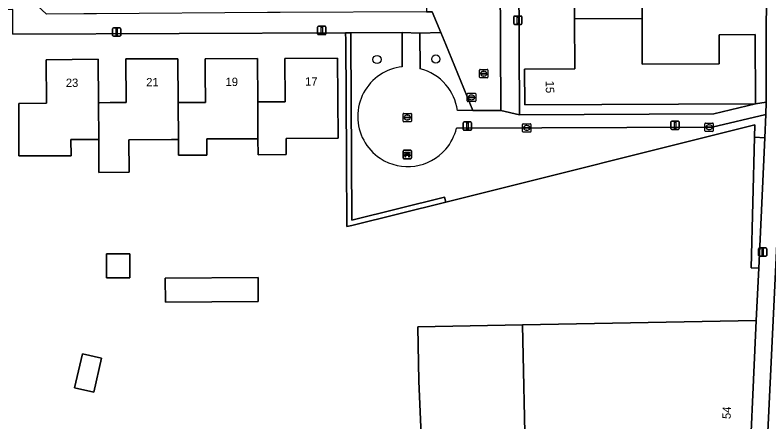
# Model space of a CAD drawing. Extents: x 157320 to 158835, y 386650 to 388491.
# Drawn here: x 157948.6 to 158038.6, y 387870.6 to 387919.1 of the extents above; entities that cross this region are included whole.
import ezdxf

# ---------------------------------------------------------------- set-up
doc = ezdxf.new("R2010")
doc.units = 0
for name, color, linetype in [('IMGEO_Bank', 7, 'Continuous'), ('IMGEO_Boom', 7, 'Continuous'), ('IMGEO_Erf', 7, 'Continuous'), ('IMGEO_Groenvoorziening', 7, 'Continuous'), ('IMGEO_Haag', 7, 'Continuous'), ('IMGEO_Hek', 7, 'Continuous'), ('IMGEO_Kolk', 7, 'Continuous'), ('IMGEO_Lichtmast', 7, 'Continuous'), ('IMGEO_Pand', 7, 'Continuous'), ('IMGEO_Pand_nummerreeks', 7, 'Continuous'), ('IMGEO_Rijbaan_lokaal_open', 7, 'Continuous'), ('IMGEO_Rioolput', 7, 'Continuous'), ('IMGEO_Voetpad_open', 7, 'Continuous')]:
    doc.layers.add(name, color=color, linetype=linetype)

msp = doc.modelspace()

# ---------------------------------------------------------------- linework, layer by layer
at = {"layer": 'IMGEO_Bank'}
for p, q in [((157994.967, 387902.995), (157995.808, 387902.995)), ((157995.808, 387902.995), (157994.967, 387902.995)), ((157994.892, 387902.07), (157994.892, 387902.911)), ((157994.892, 387902.911), (157994.892, 387902.07)), ((157995.589, 387902.393), (157995.196, 387902.393)), ((157995.201, 387902.501), (157995.201, 387902.607)), ((157995.245, 387902.607), (157995.245, 387902.501)), ((157995.533, 387902.613), (157995.251, 387902.613)), ((157995.251, 387902.495), (157995.533, 387902.495)), ((157995.539, 387902.501), (157995.539, 387902.607)), ((157995.583, 387902.607), (157995.583, 387902.501)), ((157995.892, 387902.92), (157995.892, 387902.079)), ((157995.892, 387902.079), (157995.892, 387902.92)), ((157995.817, 387901.995), (157994.976, 387901.995)), ((157994.976, 387901.995), (157995.817, 387901.995))]:
    msp.add_line(p, q, dxfattribs=at)
for points in [[(157995.139, 387902.393), (157994.997, 387902.393), (157995.109, 387902.495), (157995.195, 387902.495)], [(157995.195, 387902.613), (157995.109, 387902.613), (157995.109, 387902.774), (157995.672, 387902.774), (157995.672, 387902.613), (157995.589, 387902.613)], [(157995.189, 387902.386), (157995.189, 387902.179), (157995.146, 387902.179), (157995.146, 387902.386)], [(157995.589, 387902.495), (157995.672, 387902.495), (157995.784, 387902.393), (157995.645, 387902.393)], [(157995.639, 387902.386), (157995.639, 387902.179), (157995.595, 387902.179), (157995.595, 387902.386)]]:
    msp.add_lwpolyline(points, dxfattribs=at)
for centre, radius, start, end in [((157994.97, 387902.917), 0.0779, 92.4484, 184.28452), ((157994.97, 387902.917), 0.0779, 92.4484, 184.28452), ((157995.814, 387902.917), 0.0779, 2.4484, 94.28452), ((157995.814, 387902.917), 0.0779, 2.4484, 94.28452), ((157995.139, 387902.386), 0.00671, 2.89567, 87.10433), ((157995.196, 387902.386), 0.00671, 92.89567, 177.10433), ((157995.194, 387902.606), 0.00671, 2.89567, 87.10433), ((157995.194, 387902.502), 0.00671, 272.89567, 357.10433), ((157995.251, 387902.606), 0.00671, 92.89567, 177.10433), ((157995.251, 387902.502), 0.00671, 182.89567, 267.10433), ((157995.533, 387902.606), 0.00671, 2.89567, 87.10433), ((157995.533, 387902.502), 0.00671, 272.89567, 357.10433), ((157995.59, 387902.606), 0.00671, 92.89567, 177.10433), ((157995.59, 387902.502), 0.00671, 182.89567, 267.10433), ((157995.588, 387902.386), 0.00671, 2.89567, 87.10433), ((157995.645, 387902.386), 0.00671, 92.89567, 177.10433), ((157994.97, 387902.073), 0.0779, 182.4484, 274.28452), ((157994.97, 387902.073), 0.0779, 182.4484, 274.28452), ((157995.814, 387902.073), 0.0779, 272.4484, 4.28452), ((157995.814, 387902.073), 0.0779, 272.4484, 4.28452)]:
    msp.add_arc(centre, radius, start, end, dxfattribs=at)
at = {"layer": 'IMGEO_Boom'}
for centre in [(157991.792, 387913.836), (157998.811, 387913.888)]:
    msp.add_circle(centre, 0.489, dxfattribs=at)
at = {"layer": 'IMGEO_Erf'}
for points in [[(158038.419, 387991.429), (158008.395, 387991.315), (158008.398, 387990.641), (158008.783, 387907.22), (158032.015, 387907.334), (158036.968, 387908.539), (158038.243, 387908.735)], [(157949.012, 387902.324), (157949.009, 387903.595), (157948.995, 387908.594), (157952.303, 387908.644), (157952.273, 387913.81), (157958.5, 387913.861), (157958.525, 387908.676), (157958.636, 387908.677), (157959.899, 387908.692), (157961.837, 387908.715), (157961.777, 387913.901), (157968, 387913.923), (157968.036, 387908.709), (157970.331, 387908.719), (157971.289, 387908.723), (157971.275, 387912.259), (157971.268, 387913.938), (157977.499, 387913.963), (157977.531, 387908.767), (157979.708, 387908.783), (157980.814, 387908.791), (157980.769, 387913.976), (157987.054, 387914.012), (157987.136, 387904.428), (157980.918, 387904.401), (157980.92, 387902.494), (157977.57, 387902.456), (157977.558, 387904.359), (157976.59, 387904.357), (157971.454, 387904.348), (157971.459, 387902.435), (157968.08, 387902.408), (157968.067, 387904.29), (157967.249, 387904.284), (157962.153, 387904.249), (157962.18, 387900.387), (157958.564, 387900.345), (157958.547, 387904.282), (157955.232, 387904.268), (157955.24, 387902.349)], [(157959.478, 387887.758), (157959.458, 387890.631), (157962.244, 387890.651), (157962.264, 387887.777)], [(157966.499, 387887.737), (157977.587, 387887.815), (157977.607, 387884.939), (157966.519, 387884.862)], [(157955.672, 387874.637), (157956.591, 387878.712), (157958.878, 387878.196), (157957.959, 387874.121)]]:
    msp.add_lwpolyline(points, close=True, dxfattribs=at)
for points in [[(158023.416, 387924.194), (158023.441, 387918.734), (158023.466, 387913.267), (158032.649, 387913.309), (158032.633, 387916.794), (158036.93, 387916.814), (158036.968, 387908.539), (158009.427, 387908.412), (158009.408, 387912.699), (158015.403, 387912.726), (158015.376, 387918.688), (158015.348, 387924.682)], [(157997.087, 387868.088), (157996.76, 387875.444), (157996.638, 387881.908), (158009.156, 387882.144), (158037.071, 387882.67), (158037.367, 387888.914), (158036.469, 387888.957), (158036.849, 387904.546), (158036.885, 387906.02), (158000, 387896.823), (157988.77, 387894.023), (157988.171, 387893.883), (157988.124, 387902.019), (157988.042, 387916.134), (157988.037, 387917.019), (157948.293, 387916.847), (157948.283, 387919.828), (157937.587, 387919.734), (157932.383, 387919.693), (157926.333, 387919.668), (157904.816, 387919.531), (157903.152, 387919.52), (157890.735, 387871.172), (157889.589, 387865.949)]]:
    msp.add_lwpolyline(points, dxfattribs=at)
at = {"layer": 'IMGEO_Groenvoorziening'}
for points in [[(157988.642, 387916.137), (157988.637, 387917.022), (157988.037, 387917.019), (157988.042, 387916.134), (157988.124, 387902.019), (157988.171, 387893.883), (157988.77, 387894.023), (158000, 387896.823), (157999.855, 387897.405), (157988.766, 387894.64), (157988.724, 387902.022)], [(158036.849, 387904.546), (158036.469, 387888.957), (158037.367, 387888.914), (158038.103, 387904.471)]]:
    msp.add_lwpolyline(points, close=True, dxfattribs=at)
for points in [[(157994.785, 387912.973), (157994.783, 387917.049), (157988.637, 387917.022), (157988.642, 387916.137), (157988.724, 387902.022), (157988.766, 387894.64), (157999.855, 387897.405), (158000, 387896.823), (158036.885, 387906.02)], [(158001.397, 387907.769), (158003.212, 387907.746), (158000, 387915.612), (157999.402, 387917.077), (157996.903, 387916.973), (157996.943, 387912.732)], [(158036.885, 387906.02), (158036.849, 387904.546), (158038.103, 387904.471), (158038.235, 387907.262), (158031.816, 387905.748), (158001.271, 387905.636)]]:
    msp.add_lwpolyline(points, dxfattribs=at)
for centre, radius, start, end in [((157995.451, 387907.044), 5.966, 96.40785, 123.62462), ((157995.455, 387907.031), 5.98, 123.58464, 236.61067), ((157995.408, 387906.861), 6.069, 40.82263, 75.34536), ((157995.348, 387906.855), 6.117, 8.59181, 40.49914), ((157995.37, 387907.076), 6.074, 319.66371, 346.29021), ((157995.456, 387907.029), 5.979, 236.5958, 319.47191)]:
    msp.add_arc(centre, radius, start, end, dxfattribs=at)
at = {"layer": 'IMGEO_Haag'}
for points in [[(157988.637, 387917.022), (157988.037, 387917.019), (157988.042, 387916.134), (157988.124, 387902.019), (157988.171, 387893.883), (157988.77, 387894.023), (158000, 387896.823), (157999.855, 387897.405), (157988.766, 387894.64), (157988.724, 387902.022), (157988.642, 387916.137)], [(158038.103, 387904.471), (158036.849, 387904.546), (158036.469, 387888.957), (158037.367, 387888.914)]]:
    msp.add_lwpolyline(points, close=True, dxfattribs=at)
at = {"layer": 'IMGEO_Hek'}
msp.add_lwpolyline([(158036.849, 387904.546), (158036.885, 387906.02), (158000, 387896.823)], dxfattribs=at)
at = {"layer": 'IMGEO_Kolk'}
for p, q in [((158004.027, 387911.722), (158004.027, 387912.574)), ((158004.102, 387912.648), (158004.954, 387912.648)), ((158004.286, 387912.142), (158004.286, 387912.154)), ((158004.724, 387912.105), (158004.326, 387912.105)), ((158004.329, 387912.191), (158004.727, 387912.191)), ((158004.515, 387912.428), (158004.54, 387912.428)), ((158004.77, 387912.154), (158004.77, 387912.142)), ((158005.028, 387912.574), (158005.028, 387911.722)), ((158004.954, 387911.648), (158004.102, 387911.648)), ((158004.538, 387911.868), (158004.513, 387911.868)), ((157994.896, 387906.483), (157994.896, 387907.335)), ((157994.971, 387907.409), (157995.823, 387907.409)), ((157995.155, 387906.903), (157995.155, 387906.915)), ((157995.593, 387906.866), (157995.195, 387906.866)), ((157995.198, 387906.952), (157995.596, 387906.952)), ((157995.407, 387906.629), (157995.382, 387906.629)), ((157995.384, 387907.189), (157995.409, 387907.189)), ((157995.639, 387906.915), (157995.639, 387906.903)), ((157995.897, 387907.335), (157995.897, 387906.483)), ((157995.823, 387906.409), (157994.971, 387906.409)), ((158009.168, 387905.242), (158009.168, 387906.094)), ((158009.243, 387906.168), (158010.095, 387906.168)), ((158009.47, 387905.711), (158009.868, 387905.711)), ((158009.656, 387905.948), (158009.681, 387905.948)), ((158010.169, 387906.094), (158010.169, 387905.242)), ((158030.939, 387905.322), (158030.939, 387906.174)), ((158031.014, 387906.248), (158031.866, 387906.248)), ((158031.198, 387905.742), (158031.198, 387905.754)), ((158031.636, 387905.705), (158031.238, 387905.705)), ((158031.241, 387905.791), (158031.639, 387905.791)), ((158031.427, 387906.028), (158031.452, 387906.028)), ((158031.682, 387905.754), (158031.682, 387905.742)), ((158031.94, 387906.174), (158031.94, 387905.322)), ((158010.095, 387905.168), (158009.243, 387905.168)), ((158009.427, 387905.662), (158009.427, 387905.674)), ((158009.865, 387905.625), (158009.467, 387905.625)), ((158009.679, 387905.388), (158009.654, 387905.388)), ((158009.911, 387905.674), (158009.911, 387905.662)), ((158031.866, 387905.248), (158031.014, 387905.248)), ((158031.45, 387905.468), (158031.425, 387905.468))]:
    msp.add_line(p, q, dxfattribs=at)
for points in [[(158004.027, 387911.722), (158004.027, 387912.574)], [(158004.102, 387912.648), (158004.954, 387912.648)], [(158005.028, 387912.574), (158005.028, 387911.722)], [(158004.954, 387911.648), (158004.102, 387911.648)], [(157994.896, 387906.483), (157994.896, 387907.335)], [(157994.971, 387907.409), (157995.823, 387907.409)], [(157995.897, 387907.335), (157995.897, 387906.483)], [(157995.823, 387906.409), (157994.971, 387906.409)], [(158009.168, 387905.242), (158009.168, 387906.094)], [(158009.243, 387906.168), (158010.095, 387906.168)], [(158010.169, 387906.094), (158010.169, 387905.242)], [(158030.939, 387905.322), (158030.939, 387906.174)], [(158031.014, 387906.248), (158031.866, 387906.248)], [(158031.94, 387906.174), (158031.94, 387905.322)], [(158010.095, 387905.168), (158009.243, 387905.168)], [(158031.866, 387905.248), (158031.014, 387905.248)]]:
    msp.add_lwpolyline(points, dxfattribs=at)
for centre, radius, start, end in [((158004.104, 387912.572), 0.0765, 91.55205, 178.44795), ((158004.104, 387912.572), 0.0765, 91.55205, 178.44795), ((158004.326, 387912.151), 0.0403, 85.87752, 175.75265), ((158004.323, 387912.141), 0.0366, 178.93798, 274.71019), ((158004.727, 387912.148), 0.043, 264.86636, 352.45326), ((158004.731, 387912.153), 0.0386, 1.73085, 96.63898), ((158004.952, 387912.572), 0.0765, 1.55205, 88.44795), ((158004.952, 387912.572), 0.0765, 1.55205, 88.44795), ((158004.104, 387911.724), 0.0765, 181.55205, 268.44795), ((158004.104, 387911.724), 0.0765, 181.55205, 268.44795), ((158004.952, 387911.724), 0.0765, 271.55205, 358.44795), ((158004.952, 387911.724), 0.0765, 271.55205, 358.44795), ((157994.973, 387907.333), 0.0765, 91.55205, 178.44795), ((157994.973, 387907.333), 0.0765, 91.55205, 178.44795), ((157995.195, 387906.912), 0.0403, 85.87752, 175.75265), ((157995.192, 387906.902), 0.0366, 178.93798, 274.71019), ((157995.596, 387906.909), 0.043, 264.86636, 352.45326), ((157995.6, 387906.914), 0.0386, 1.73085, 96.63898), ((157995.821, 387907.333), 0.0765, 1.55205, 88.44795), ((157995.821, 387907.333), 0.0765, 1.55205, 88.44795), ((157994.973, 387906.485), 0.0765, 181.55205, 268.44795), ((157994.973, 387906.485), 0.0765, 181.55205, 268.44795), ((157995.821, 387906.485), 0.0765, 271.55205, 358.44795), ((157995.821, 387906.485), 0.0765, 271.55205, 358.44795), ((158009.245, 387906.092), 0.0765, 91.55205, 178.44795), ((158009.245, 387906.092), 0.0765, 91.55205, 178.44795), ((158009.467, 387905.671), 0.0403, 85.87752, 175.75265), ((158009.872, 387905.673), 0.0386, 1.73085, 96.63898), ((158010.093, 387906.092), 0.0765, 1.55205, 88.44795), ((158010.093, 387906.092), 0.0765, 1.55205, 88.44795), ((158031.016, 387906.172), 0.0765, 91.55205, 178.44795), ((158031.016, 387906.172), 0.0765, 91.55205, 178.44795), ((158031.238, 387905.751), 0.0403, 85.87752, 175.75265), ((158031.235, 387905.741), 0.0366, 178.93798, 274.71019), ((158031.639, 387905.748), 0.043, 264.86636, 352.45326), ((158031.643, 387905.753), 0.0386, 1.73085, 96.63898), ((158031.864, 387906.172), 0.0765, 1.55205, 88.44795), ((158031.864, 387906.172), 0.0765, 1.55205, 88.44795), ((158009.245, 387905.244), 0.0765, 181.55205, 268.44795), ((158009.245, 387905.244), 0.0765, 181.55205, 268.44795), ((158009.464, 387905.661), 0.0366, 178.93798, 274.71019), ((158009.868, 387905.668), 0.043, 264.86636, 352.45326), ((158010.093, 387905.244), 0.0765, 271.55205, 358.44795), ((158010.093, 387905.244), 0.0765, 271.55205, 358.44795), ((158031.016, 387905.324), 0.0765, 181.55205, 268.44795), ((158031.016, 387905.324), 0.0765, 181.55205, 268.44795), ((158031.864, 387905.324), 0.0765, 271.55205, 358.44795), ((158031.864, 387905.324), 0.0765, 271.55205, 358.44795)]:
    msp.add_arc(centre, radius, start, end, dxfattribs=at)
for centre, major_axis, ratio, start_param, end_param in [((158004.514, 387912.148), (-0.387, 0.002), 0.722429, 4.712389, 7.853982), ((158004.539, 387912.148), (-0.39, 0.002), 0.717154, 1.570796, 4.712389), ((157995.383, 387906.909), (-0.387, 0.002), 0.722429, 4.712389, 7.853982), ((157995.408, 387906.909), (-0.39, 0.002), 0.717154, 1.570796, 4.712389), ((158009.655, 387905.668), (-0.387, 0.002), 0.722429, 4.712389, 7.853982), ((158009.68, 387905.668), (-0.39, 0.002), 0.717154, 1.570796, 4.712389), ((158031.426, 387905.748), (-0.387, 0.002), 0.722429, 4.712389, 7.853982), ((158031.451, 387905.748), (-0.39, 0.002), 0.717154, 1.570796, 4.712389)]:
    msp.add_ellipse(centre, major_axis=major_axis, ratio=ratio, start_param=start_param, end_param=end_param, dxfattribs=at)
at = {"layer": 'IMGEO_Lichtmast'}
for p, q in [((158008.106, 387918.127), (158008.106, 387918.927)), ((158008.106, 387918.927), (158008.106, 387918.127)), ((158008.206, 387919.027), (158008.996, 387919.027)), ((158008.996, 387919.027), (158008.206, 387919.027)), ((158009.096, 387918.927), (158009.096, 387918.127)), ((158009.096, 387918.127), (158009.096, 387918.927)), ((157960.193, 387916.719), (157960.193, 387917.519)), ((157960.193, 387917.519), (157960.193, 387916.719)), ((157960.293, 387917.619), (157961.083, 387917.619)), ((157961.083, 387917.619), (157960.293, 387917.619)), ((157961.183, 387917.519), (157961.183, 387916.719)), ((157961.183, 387916.719), (157961.183, 387917.519)), ((157984.692, 387916.908), (157984.692, 387917.708)), ((157984.692, 387917.708), (157984.692, 387916.908)), ((157984.792, 387917.808), (157985.582, 387917.808)), ((157985.582, 387917.808), (157984.792, 387917.808)), ((157985.682, 387917.708), (157985.682, 387916.908)), ((157985.682, 387916.908), (157985.682, 387917.708)), ((158008.996, 387918.027), (158008.206, 387918.027)), ((158008.206, 387918.027), (158008.996, 387918.027)), ((157961.083, 387916.619), (157960.293, 387916.619)), ((157960.293, 387916.619), (157961.083, 387916.619)), ((157985.582, 387916.808), (157984.792, 387916.808)), ((157984.792, 387916.808), (157985.582, 387916.808)), ((158002.08, 387905.491), (158002.08, 387906.291)), ((158002.08, 387906.291), (158002.08, 387905.491)), ((158002.18, 387906.391), (158002.97, 387906.391)), ((158002.97, 387906.391), (158002.18, 387906.391)), ((158003.07, 387906.291), (158003.07, 387905.491)), ((158003.07, 387905.491), (158003.07, 387906.291)), ((158026.88, 387905.582), (158026.88, 387906.382)), ((158026.88, 387906.382), (158026.88, 387905.582)), ((158026.98, 387906.482), (158027.77, 387906.482)), ((158027.77, 387906.482), (158026.98, 387906.482)), ((158027.87, 387906.382), (158027.87, 387905.582)), ((158027.87, 387905.582), (158027.87, 387906.382)), ((158002.97, 387905.391), (158002.18, 387905.391)), ((158002.18, 387905.391), (158002.97, 387905.391)), ((158027.77, 387905.482), (158026.98, 387905.482)), ((158026.98, 387905.482), (158027.77, 387905.482)), ((158037.445, 387891.348), (158038.235, 387891.348)), ((158038.235, 387891.348), (158037.445, 387891.348)), ((158037.345, 387890.448), (158037.345, 387891.248)), ((158037.345, 387891.248), (158037.345, 387890.448)), ((158038.335, 387891.248), (158038.335, 387890.448)), ((158038.335, 387890.448), (158038.335, 387891.248)), ((158038.235, 387890.348), (158037.445, 387890.348)), ((158037.445, 387890.348), (158038.235, 387890.348))]:
    msp.add_line(p, q, dxfattribs=at)
for points in [[(158008.526, 387918.902), (158008.676, 387918.902), (158008.676, 387918.152), (158008.526, 387918.152), (158008.526, 387918.902)], [(157960.613, 387917.494), (157960.763, 387917.494), (157960.763, 387916.744), (157960.613, 387916.744), (157960.613, 387917.494)], [(157985.112, 387917.683), (157985.262, 387917.683), (157985.262, 387916.933), (157985.112, 387916.933), (157985.112, 387917.683)], [(158002.5, 387906.266), (158002.65, 387906.266), (158002.65, 387905.516), (158002.5, 387905.516), (158002.5, 387906.266)], [(158027.3, 387906.357), (158027.45, 387906.357), (158027.45, 387905.607), (158027.3, 387905.607), (158027.3, 387906.357)], [(158037.765, 387891.223), (158037.915, 387891.223), (158037.915, 387890.473), (158037.765, 387890.473), (158037.765, 387891.223)]]:
    msp.add_lwpolyline(points, dxfattribs=at)
for centre, start, end in [((158008.206, 387918.927), 90, 180), ((158008.206, 387918.927), 90, 180), ((158008.996, 387918.927), 0, 90), ((158008.996, 387918.927), 360, 90), ((157960.293, 387917.519), 90, 180), ((157960.293, 387917.519), 90, 180), ((157961.083, 387917.519), 0, 90), ((157961.083, 387917.519), 360, 90), ((157984.792, 387917.708), 90, 180), ((157984.792, 387917.708), 90, 180), ((157985.582, 387917.708), 0, 90), ((157985.582, 387917.708), 360, 90), ((158008.206, 387918.127), 180, 270), ((158008.206, 387918.127), 180, 270), ((158008.996, 387918.127), 270, 0), ((158008.996, 387918.127), 270, 0), ((157960.293, 387916.719), 180, 270), ((157960.293, 387916.719), 180, 270), ((157961.083, 387916.719), 270, 0), ((157961.083, 387916.719), 270, 0), ((157984.792, 387916.908), 180, 270), ((157984.792, 387916.908), 180, 270), ((157985.582, 387916.908), 270, 0), ((157985.582, 387916.908), 270, 0), ((158002.18, 387906.291), 90, 180), ((158002.18, 387906.291), 90, 180), ((158002.97, 387906.291), 0, 90), ((158002.97, 387906.291), 360, 90), ((158026.98, 387906.382), 90, 180), ((158026.98, 387906.382), 90, 180), ((158027.77, 387906.382), 0, 90), ((158027.77, 387906.382), 360, 90), ((158002.18, 387905.491), 180, 270), ((158002.18, 387905.491), 180, 270), ((158002.97, 387905.491), 270, 0), ((158002.97, 387905.491), 270, 0), ((158026.98, 387905.582), 180, 270), ((158026.98, 387905.582), 180, 270), ((158027.77, 387905.582), 270, 0), ((158027.77, 387905.582), 270, 0), ((158037.445, 387891.248), 90, 180), ((158037.445, 387891.248), 90, 180), ((158038.235, 387891.248), 0, 90), ((158038.235, 387891.248), 360, 90), ((158037.445, 387890.448), 180, 270), ((158037.445, 387890.448), 180, 270), ((158038.235, 387890.448), 270, 0), ((158038.235, 387890.448), 270, 0)]:
    msp.add_arc(centre, 0.1, start, end, dxfattribs=at)
at = {"layer": 'IMGEO_Pand'}
for points in [[(158036.85, 387928.821), (158009.365, 387928.664), (158009.384, 387924.654), (158015.348, 387924.682), (158015.376, 387918.688), (158023.441, 387918.734), (158023.416, 387924.194), (158032.596, 387924.237), (158032.613, 387920.716), (158036.887, 387920.735)], [(158023.441, 387918.734), (158015.376, 387918.688), (158015.403, 387912.726), (158009.408, 387912.699), (158009.427, 387908.412), (158036.968, 387908.539), (158036.93, 387916.814), (158032.633, 387916.794), (158032.649, 387913.309), (158023.466, 387913.267)], [(157958.525, 387908.676), (157958.5, 387913.861), (157952.273, 387913.81), (157952.303, 387908.644), (157948.995, 387908.594), (157949.009, 387903.595), (157949.012, 387902.324), (157955.24, 387902.349), (157955.232, 387904.268), (157958.547, 387904.282)], [(157968.036, 387908.709), (157968, 387913.923), (157961.777, 387913.901), (157961.837, 387908.715), (157959.899, 387908.692), (157958.636, 387908.677), (157958.525, 387908.676), (157958.547, 387904.282), (157958.564, 387900.345), (157962.18, 387900.387), (157962.153, 387904.249), (157967.249, 387904.284), (157968.067, 387904.29)], [(157977.531, 387908.767), (157977.499, 387913.963), (157971.268, 387913.938), (157971.275, 387912.259), (157971.289, 387908.723), (157970.331, 387908.719), (157968.036, 387908.709), (157968.067, 387904.29), (157968.08, 387902.408), (157971.459, 387902.435), (157971.454, 387904.348), (157976.59, 387904.357), (157977.558, 387904.359)], [(157977.531, 387908.767), (157977.558, 387904.359), (157977.57, 387902.456), (157980.92, 387902.494), (157980.918, 387904.401), (157987.136, 387904.428), (157987.054, 387914.012), (157980.769, 387913.976), (157980.814, 387908.791), (157979.708, 387908.783)], [(157962.264, 387887.777), (157962.244, 387890.651), (157959.458, 387890.631), (157959.478, 387887.758)], [(157966.499, 387887.737), (157966.519, 387884.862), (157977.607, 387884.939), (157977.587, 387887.815)], [(158009.156, 387882.144), (158009.504, 387865.584), (158009.66, 387860.041), (158031.06, 387860.444), (158036.059, 387860.538), (158037.071, 387882.67)], [(158009.156, 387882.144), (157996.638, 387881.908), (157996.76, 387875.444), (157997.087, 387868.088), (157997.216, 387865.166), (157997.224, 387864.998), (157997.619, 387865.016), (157998.456, 387865.055), (158009.504, 387865.584)], [(157955.672, 387874.637), (157957.959, 387874.121), (157958.878, 387878.196), (157956.591, 387878.712)]]:
    msp.add_lwpolyline(points, close=True, dxfattribs=at)
at = {"layer": 'IMGEO_Rijbaan_lokaal_open'}
for points in [[(158006.379, 387947.834), (158002.422, 387947.88), (158002.443, 387943.933), (158002.466, 387939.469), (158002.474, 387937.964), (158002.498, 387933.393), (158002.545, 387928.267), (158000, 387925.713), (157997.663, 387923.367), (157997.684, 387919.538), (157998.373, 387919.542), (157999.402, 387917.077), (158000, 387915.612), (158003.212, 387907.746), (158006.551, 387907.766)], [(158039.466, 387828.75), (158043.063, 387903.287), (158040.08, 387903.443), (158036.52, 387828.715)]]:
    msp.add_lwpolyline(points, close=True, dxfattribs=at)
at = {"layer": 'IMGEO_Rioolput'}
for p, q in [((158002.564, 387908.892), (158002.564, 387909.744)), ((158002.639, 387909.818), (158003.491, 387909.818)), ((158002.823, 387909.312), (158002.823, 387909.324)), ((158002.866, 387909.361), (158003.264, 387909.361)), ((158003.052, 387909.598), (158003.077, 387909.598)), ((158003.307, 387909.324), (158003.307, 387909.312)), ((158003.565, 387909.744), (158003.565, 387908.892)), ((158003.491, 387908.818), (158002.639, 387908.818)), ((158003.261, 387909.275), (158002.863, 387909.275)), ((158003.075, 387909.038), (158003.05, 387909.038))]:
    msp.add_line(p, q, dxfattribs=at)
for points in [[(158002.564, 387908.892), (158002.564, 387909.744)], [(158002.639, 387909.818), (158003.491, 387909.818)], [(158003.565, 387909.744), (158003.565, 387908.892)], [(158003.491, 387908.818), (158002.639, 387908.818)]]:
    msp.add_lwpolyline(points, dxfattribs=at)
for centre, radius, start, end in [((158002.641, 387909.742), 0.0765, 91.55205, 178.44795), ((158002.641, 387909.742), 0.0765, 91.55205, 178.44795), ((158002.863, 387909.321), 0.0403, 85.87752, 175.75265), ((158002.86, 387909.311), 0.0366, 178.93798, 274.71019), ((158003.264, 387909.318), 0.043, 264.86636, 352.45326), ((158003.268, 387909.323), 0.0386, 1.73085, 96.63898), ((158003.489, 387909.742), 0.0765, 1.55205, 88.44795), ((158003.489, 387909.742), 0.0765, 1.55205, 88.44795), ((158002.641, 387908.894), 0.0765, 181.55205, 268.44795), ((158002.641, 387908.894), 0.0765, 181.55205, 268.44795), ((158003.489, 387908.894), 0.0765, 271.55205, 358.44795), ((158003.489, 387908.894), 0.0765, 271.55205, 358.44795)]:
    msp.add_arc(centre, radius, start, end, dxfattribs=at)
for centre, major_axis, ratio, start_param, end_param in [((158003.051, 387909.318), (-0.387, 0.002), 0.722429, 4.712389, 7.853982), ((158003.076, 387909.318), (-0.39, 0.002), 0.717154, 1.570796, 4.712389)]:
    msp.add_ellipse(centre, major_axis=major_axis, ratio=ratio, start_param=start_param, end_param=end_param, dxfattribs=at)
at = {"layer": 'IMGEO_Voetpad_open'}
for points in [[(158039.984, 387991.218), (158039.985, 387991.425), (158038.419, 387991.429), (158038.243, 387908.735), (158038.235, 387907.262), (158038.103, 387904.471), (158037.367, 387888.914), (158037.071, 387882.67), (158036.059, 387860.538), (158035.458, 387847.871), (158035.089, 387840.19), (158035.52, 387833.989), (158035.22, 387828.561), (158036.52, 387828.715), (158040.08, 387903.443), (158039.768, 387904.371)], [(158008.398, 387990.641), (158006.195, 387990.641), (158006.287, 387969.281), (158006.293, 387967.77), (158006.372, 387949.378), (158006.379, 387947.834), (158006.551, 387907.766), (158008.783, 387907.22)]]:
    msp.add_lwpolyline(points, close=True, dxfattribs=at)
for points in [[(157948.293, 387916.847), (157988.037, 387917.019), (157988.637, 387917.022), (157994.783, 387917.049), (157996.903, 387916.973), (157999.402, 387917.077), (157998.373, 387919.542), (157997.684, 387919.538), (157980.229, 387919.443), (157978.719, 387919.433), (157958.271, 387919.299), (157956.762, 387919.278), (157952.319, 387919.259), (157949.094, 387922.259), (157949.095, 387920.454), (157944.477, 387920.405)], [(157996.943, 387912.732), (157996.903, 387916.973), (157994.783, 387917.049), (157994.785, 387912.973)], [(158001.271, 387905.636), (158031.816, 387905.748), (158038.235, 387907.262), (158038.243, 387908.735), (158036.968, 387908.539), (158032.015, 387907.334), (158008.783, 387907.22), (158006.551, 387907.766)], [(158006.551, 387907.766), (158003.212, 387907.746), (158001.397, 387907.769)]]:
    msp.add_lwpolyline(points, dxfattribs=at)
for centre, radius, start, end in [((157995.451, 387907.044), 5.966, 96.40785, 123.62462), ((157995.455, 387907.031), 5.98, 123.58464, 236.61067), ((157995.408, 387906.861), 6.069, 40.82263, 75.34536), ((157995.348, 387906.855), 6.117, 8.59181, 40.49914), ((157995.37, 387907.076), 6.074, 319.66371, 346.29021), ((157995.456, 387907.029), 5.979, 236.5958, 319.47191)]:
    msp.add_arc(centre, radius, start, end, dxfattribs=at)

# ---------------------------------------------------------------- texts
at = {"layer": 'IMGEO_Pand_nummerreeks'}
for s, rotation, p in [('23', 0.47555, (157954.625, 387910.549)), ('21', 0.20054, (157964.215, 387910.63)), ('19', 0.22918, (157973.697, 387910.668)), ('17', 0.32659, (157983.195, 387910.71)), ('15', 270.25393, (158011.934, 387911.301)), ('54', 87.38194, (158034.01, 387870.893))]:
    msp.add_text(s, height=1, rotation=rotation, dxfattribs=at).set_placement(p)

doc.saveas('drawing.dxf')
